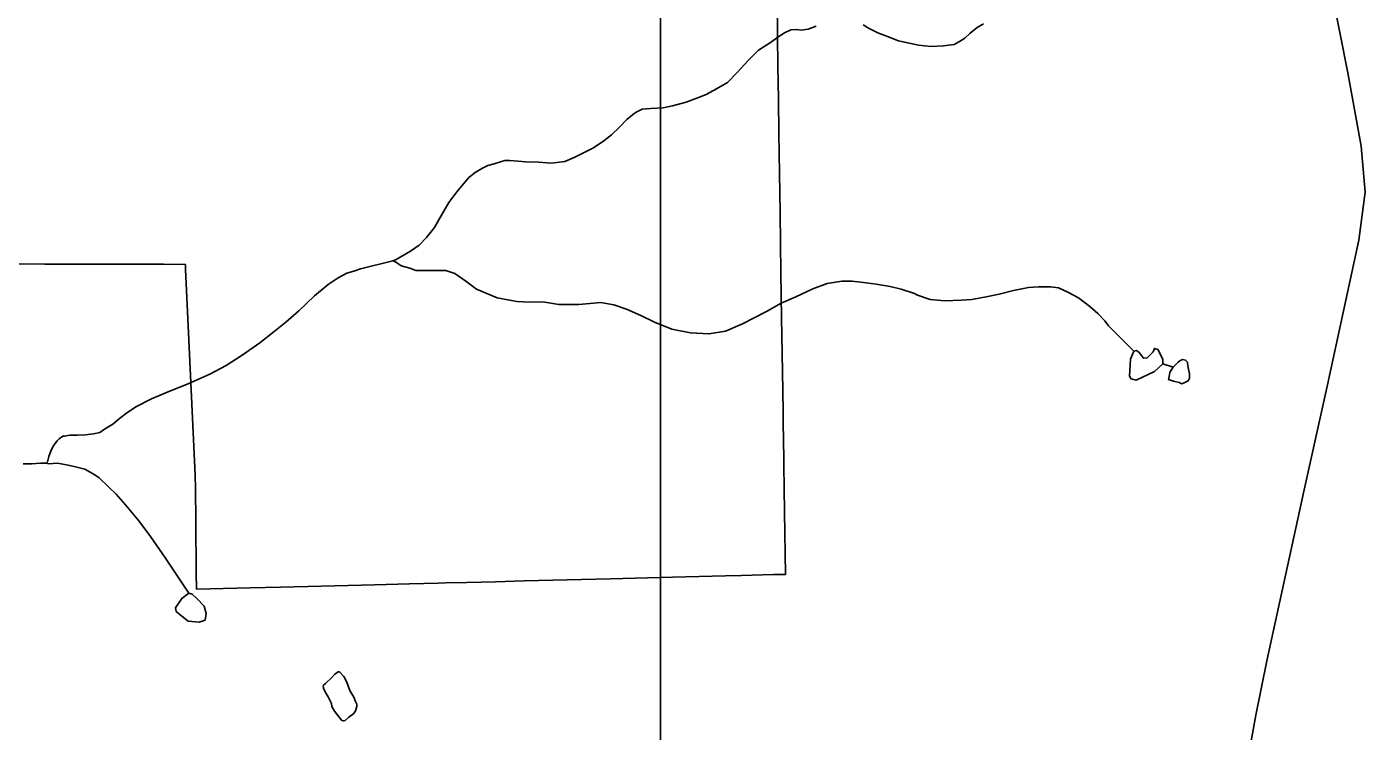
# Model space of a CAD drawing. Extents: x 2056842 to 2160602, y 826753 to 1016856.
# Drawn here: x 2102005 to 2106296, y 859695 to 861954 of the extents above; entities that cross this region are included whole.
import ezdxf

# ---------------------------------------------------------------- set-up
doc = ezdxf.new("R2010")
doc.units = 0
for name, color, linetype in [('Exist Boundary Political City Limit New', 7, 'Continuous'), ('Exist Hydrographic Creek Single Shore', 7, 'Continuous'), ('Exist Hydrographic Misc Water Feature', 7, 'Continuous'), ('Exist Road Secondary Type 51 Attributed', 7, 'Continuous'), ('Map Preparation Boundary City Limit Buffer Line', 7, 'Continuous'), ('Map Preparation Inset Cut Line', 7, 'Continuous')]:
    doc.layers.add(name, color=color, linetype=linetype)

msp = doc.modelspace()

# ---------------------------------------------------------------- linework, layer by layer
at = {"layer": 'Exist Boundary Political City Limit New'}
msp.add_lwpolyline([(2104410.5, 862040.6), (2104411.8, 861922.8), (2104412.8, 861829), (2104414.5, 861720.4), (2104416, 861612.9), (2104418, 861484.3), (2104419.8, 861357.1), (2104421.2, 861258.9), (2104422.8, 861165.4), (2104425, 861020.1), (2104427.5, 860848.5), (2104429.5, 860721.2), (2104430.2, 860666), (2104430.5, 860647.2), (2104432, 860547.9), (2104434, 860398.2), (2104437, 860197.8), (2104420, 860197.3), (2104399.2, 860196.8), (2104296, 860194.2), (2104245, 860192.9), (2104075.2, 860188.6), (2103995.2, 860186.5), (2103875.8, 860183.5), (2103783.8, 860181.2), (2103691.8, 860178.8), (2103599.8, 860176.5), (2103507.8, 860174.1), (2103415.8, 860171.8), (2103347, 860170.1), (2103323.8, 860169.5), (2103231.8, 860167.1), (2103119.5, 860164.3), (2103034.2, 860162.1), (2102906, 860158.9), (2102817.8, 860156.6), (2102720.5, 860154.2), (2102549, 860149.8), (2102548.2, 860202.6), (2102546.5, 860367), (2102545.2, 860473.4), (2102544.8, 860516.2), (2102523.5, 860972.2), (2102514, 861175.1), (2102513.2, 861191.4), (2102442.8, 861192.4), (2102319.2, 861192.7), (2102135, 861193.1), (2102062.5, 861193.2), (2101980.2, 861193.4)], dxfattribs=at)
at = {"layer": 'Exist Hydrographic Creek Single Shore'}
for points in [[(2105071.9, 861963.5), (2105052.2, 861951.5), (2105030, 861933.4), (2105012, 861917.4), (2104995.8, 861907.2), (2104978.6, 861897.3), (2104944.1, 861893.2), (2104904.3, 861891.1), (2104864.1, 861894.7), (2104800.2, 861908.9), (2104764.3, 861922.5), (2104733.9, 861934.4), (2104706.1, 861948.3), (2104686, 861960.3)], [(2104536.1, 861955.8), (2104510.2, 861946), (2104488.1, 861943.6), (2104474.1, 861945.8), (2104454.2, 861943.9), (2104432.1, 861933.5), (2104408.1, 861917.6), (2104392.1, 861905.4), (2104350.3, 861879.2), (2104318.7, 861847.1), (2104282.6, 861807.1), (2104251, 861775.1), (2104216.6, 861755.1), (2104182.6, 861736.7), (2104158.8, 861726.9), (2104118.6, 861712.7), (2104075.1, 861700.6), (2104045, 861694.3), (2104005.2, 861692.2), (2103977.3, 861690.3), (2103959, 861680.1), (2103946.9, 861672.1), (2103929.1, 861656.2), (2103905.5, 861631.8), (2103879.3, 861607.7), (2103855.3, 861587.8), (2103821.5, 861565.8), (2103789.9, 861549.5), (2103761.6, 861535.6), (2103729.4, 861521.7), (2103687.6, 861517.1), (2103645.3, 861519.5), (2103603.5, 861520.9), (2103579.7, 861522.9), (2103553.7, 861524.8), (2103537.5, 861524.9), (2103523.7, 861520.9), (2103503.4, 861514.5), (2103483.3, 861508.7), (2103465.9, 861500.4), (2103441.9, 861486.5), (2103421.8, 861470.6), (2103383.9, 861424.3), (2103357.8, 861390.2), (2103334.3, 861350.3), (2103312.3, 861310.2)], [(2103178.6, 861203.9), (2103074.7, 861177.4), (2103056.8, 861171.7), (2103030.8, 861163.4), (2103002.9, 861149.3), (2102970.7, 861127.1), (2102926.8, 861091.1), (2102877.2, 861043), (2102835.6, 861006.7), (2102797.4, 860976.8), (2102751.7, 860940.3), (2102695.5, 860900.6), (2102643.6, 860868.2), (2102591.8, 860840), (2102523.9, 860810.1), (2102452.1, 860781.6), (2102404.1, 860761.3), (2102354.3, 860735.1), (2102324.2, 860715.3), (2102302.4, 860697.2), (2102280.3, 860679.1), (2102254.2, 860663.1), (2102238.7, 860652.9), (2102218.4, 860649), (2102192.5, 860644.8), (2102166.7, 860644.7), (2102150.5, 860644.7), (2102142.9, 860644.7), (2102124.9, 860640.5), (2102120.5, 860640.7), (2102108.7, 860632.8), (2102102.5, 860626.5), (2102094.5, 860616.7), (2102090.4, 860610.5), (2102082.6, 860596.6), (2102075, 860576.2), (2102070.7, 860558.6), (2102066.6, 860554.4)], [(2105554.6, 860913.5), (2105472.9, 860995), (2105461.1, 861010.6), (2105439.1, 861034.6), (2105413.1, 861056.9), (2105376.4, 861084.7), (2105342.5, 861102.5), (2105312.4, 861116.3), (2105286.8, 861120.2), (2105248.6, 861120.3), (2105216.6, 861118.3), (2105168.6, 861108.1), (2105122.5, 861096), (2105080.7, 861087.7), (2105034.7, 861079.7), (2105000.9, 861077.5), (2104948.6, 861075.3), (2104900.9, 861079.3), (2104860.7, 861093.1), (2104850.6, 861099.1), (2104808.8, 861112.7), (2104772.7, 861120.6), (2104728.4, 861128.5), (2104696.4, 861132.5), (2104650.7, 861138.3), (2104618.3, 861138.3), (2104570.7, 861130.2), (2104524.6, 861114), (2104470.9, 861087.6), (2104423.1, 861067.7), (2104376.9, 861041.4), (2104299, 861001.3), (2104245.3, 860977.4), (2104192.8, 860969.1), (2104133.1, 860972.8), (2104073.1, 860984.4), (2104017.1, 861006.2), (2103973.2, 861028.4), (2103927.3, 861048.2), (2103887.1, 861062.1), (2103845, 861070.1), (2103775.1, 861063.6), (2103710.9, 861063.6), (2103659.3, 861071.4), (2103617, 861071.3), (2103575.4, 861073.2), (2103512.6, 861084.7), (2103446.8, 861112.5), (2103412.8, 861138.4), (2103376.9, 861162.5), (2103348.8, 861172.4), (2103316.8, 861172.4), (2103292.6, 861172), (2103264.9, 861172.1), (2103252.6, 861172), (2103232.8, 861179.9), (2103204.7, 861187.8), (2103186.8, 861199.8), (2103178.6, 861203.9)], [(2102066.6, 860554.4), (2102048.8, 860554.3), (2102020.9, 860552.4), (2101992.8, 860552.1)]]:
    msp.add_lwpolyline(points, dxfattribs=at)
at = {"layer": 'Exist Hydrographic Misc Water Feature'}
for points in [[(2103312.3, 861310.2), (2103286.1, 861278.1), (2103262.5, 861254.1), (2103234.6, 861233.9), (2103188.5, 861207.7), (2103178.6, 861203.9)], [(2105647, 860873), (2105620.4, 860848.9), (2105562.1, 860821), (2105545.7, 860824.8), (2105540.6, 860833.7), (2105543.2, 860888.2), (2105554.6, 860913.5)], [(2105554.6, 860913.5), (2105563.4, 860916), (2105571, 860909.7), (2105584.9, 860890.7), (2105597.6, 860892), (2105616.6, 860911), (2105620.4, 860922.4), (2105631.8, 860918.6), (2105647, 860888.2), (2105647, 860873)], [(2105686.5, 860869.1), (2105680.4, 860862.7), (2105674, 860852.7), (2105670.1, 860844.8), (2105668.1, 860832.9), (2105666.2, 860826.6), (2105666, 860822.6), (2105682, 860817), (2105700.1, 860813), (2105708.5, 860808.9), (2105718.3, 860813.1), (2105728.4, 860818.8), (2105732.3, 860826.8), (2105732.3, 860832.9), (2105732.5, 860841), (2105728.6, 860861.1), (2105726.1, 860874.8), (2105726.3, 860878.8), (2105720.2, 860885.1), (2105710.3, 860886.9), (2105702.3, 860882.8), (2105696.2, 860878.9), (2105686.5, 860869.1)], [(2105680.4, 860862.7), (2105647, 860873)], [(2102524.4, 860137.1), (2102449.7, 860249.6), (2102429.8, 860277.4), (2102401.5, 860319.4), (2102363.5, 860369.4), (2102321.1, 860421.3), (2102290.9, 860455), (2102267, 860479), (2102236.8, 860507.1), (2102222.7, 860517), (2102190.9, 860534.7), (2102160.7, 860542.6), (2102137.2, 860548.5), (2102102.7, 860554.6), (2102074.8, 860552.3), (2102066.6, 860554.4)], [(2102524.4, 860137.1), (2102534.5, 860134.6), (2102549.7, 860120.7), (2102573.8, 860095.3), (2102580.1, 860072.5), (2102576.3, 860051), (2102557.3, 860044.7), (2102521.8, 860047.2), (2102501.6, 860063.7), (2102483.9, 860078.9), (2102481.3, 860090.3), (2102501.6, 860120.7), (2102524.4, 860137.1)], [(2102981.2, 859783.6), (2102971.1, 859805.4), (2102962.9, 859819.3), (2102956.5, 859833.2), (2102954.9, 859841.2), (2102962.7, 859847.3), (2102982.8, 859867.4), (2102992.8, 859877.2), (2103002.7, 859885.5), (2103007, 859885.6), (2103020.9, 859869.7), (2103030.6, 859851.6), (2103040.8, 859825.7), (2103053.3, 859803.5), (2103059.1, 859789.7), (2103063.2, 859781.7), (2103063.2, 859773.6), (2103059.1, 859759.7), (2103053.1, 859751.7), (2103037.1, 859739.5), (2103025.2, 859729.5), (2103019.3, 859727.5), (2103013.3, 859729.7), (2102991, 859759.4), (2102982.8, 859773.6), (2102981.2, 859783.6)]]:
    msp.add_lwpolyline(points, dxfattribs=at)
at = {"layer": 'Exist Road Secondary Type 51 Attributed'}
msp.add_lwpolyline([(2105876.5, 864701), (2105881.4, 864661), (2105898.6, 864556.6), (2105941.2, 863784.5), (2105957.8, 863472.7), (2105972.3, 863179.7), (2105996.2, 863016.5), (2106060.6, 862713.1), (2106240.2, 861805.9), (2106283.8, 861571), (2106296.3, 861423.5), (2106275.5, 861269.7), (2106174.8, 860805.2), (2106100, 860468.5), (2105980.6, 859920.8), (2105945.3, 859746.2), (2105901.7, 859505.2), (2105874.7, 859326.4), (2105849.8, 859105.6)], dxfattribs=at)
at = {"layer": 'Map Preparation Boundary City Limit Buffer Line'}
for points in [[(2104410.5, 862040.6), (2104411.8, 861922.8), (2104412.8, 861829), (2104414.5, 861720.4), (2104416, 861612.9), (2104418, 861484.3), (2104419.8, 861357.1), (2104421.2, 861258.9), (2104422.8, 861165.4), (2104425, 861020.1), (2104427.5, 860848.5), (2104429.5, 860721.2), (2104430.2, 860666), (2104430.5, 860647.2), (2104432, 860547.9), (2104434, 860398.2), (2104437, 860197.8), (2104420, 860197.3), (2104399.2, 860196.8), (2104296, 860194.2), (2104245, 860192.9), (2104075.2, 860188.6), (2103995.2, 860186.5), (2103875.8, 860183.5), (2103783.8, 860181.2), (2103691.8, 860178.8), (2103599.8, 860176.5), (2103507.8, 860174.1), (2103415.8, 860171.8), (2103347, 860170.1), (2103323.8, 860169.5), (2103231.8, 860167.1), (2103119.5, 860164.3), (2103034.2, 860162.1), (2102906, 860158.9), (2102817.8, 860156.6), (2102720.5, 860154.2), (2102549, 860149.8), (2102548.2, 860202.6), (2102546.5, 860367), (2102545.2, 860473.4), (2102544.8, 860516.2), (2102523.5, 860972.2), (2102514, 861175.1), (2102513.2, 861191.4), (2102442.8, 861192.4), (2102319.2, 861192.7), (2102135, 861193.1), (2102062.5, 861193.2), (2101980.2, 861193.4)], [(2102524.4, 860137.1), (2102534.5, 860134.6), (2102549.7, 860120.7), (2102573.8, 860095.3), (2102580.1, 860072.5), (2102576.3, 860051), (2102557.3, 860044.7), (2102521.8, 860047.2), (2102501.6, 860063.7), (2102483.9, 860078.9), (2102481.3, 860090.3), (2102501.6, 860120.7), (2102524.4, 860137.1)]]:
    msp.add_lwpolyline(points, dxfattribs=at)
at = {"layer": 'Map Preparation Inset Cut Line'}
msp.add_lwpolyline([(2059276.8, 845851.8), (2104036.2, 845851.8), (2104036.2, 868310.8), (2085975.1, 868308.6), (2085982, 877260.1), (2059276.8, 877260.1), (2059276.8, 845851.8)], dxfattribs=at)

doc.saveas('drawing.dxf')
